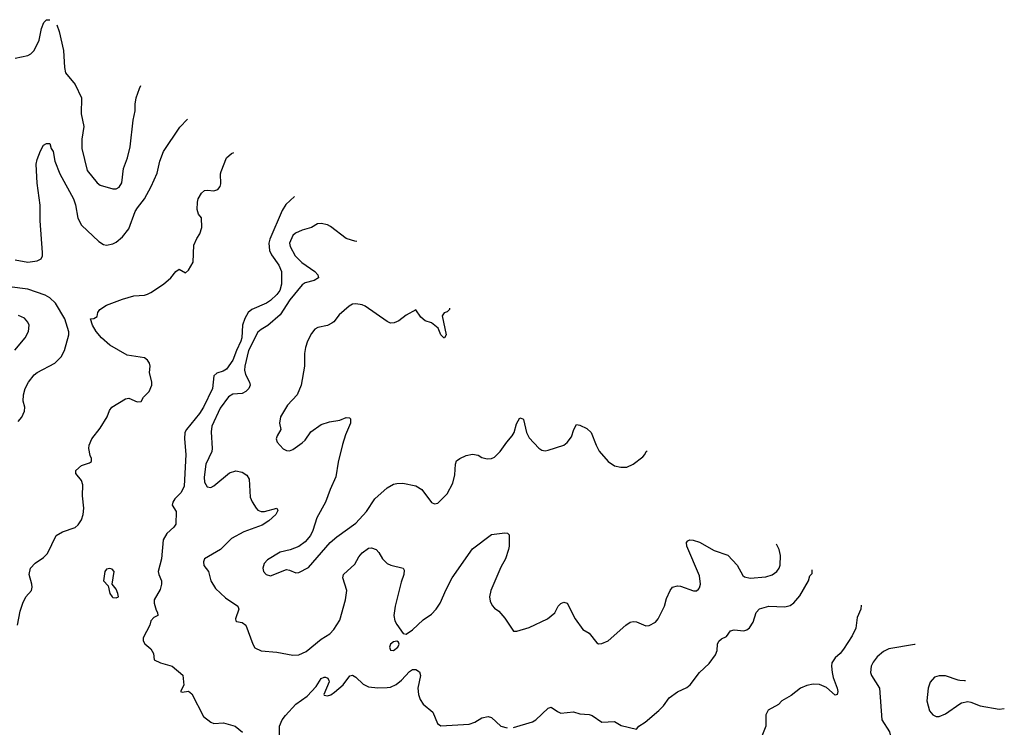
# Model space of a CAD drawing. Header units: inches. Extents: x 1771504 to 1971212, y 471788 to 643615.
# Tile 579 of 587: x 1924039 to 1930282, y 575443 to 579926. Entities that reach past the tile are written whole.
import ezdxf

# ---------------------------------------------------------------- set-up
doc = ezdxf.new("R2010")
doc.units = ezdxf.units.IN
doc.header["$MEASUREMENT"] = 0
doc.layers.add('B9527', color=7, linetype='Continuous')
doc.layers.add('B9537', color=7, linetype='Continuous')

msp = doc.modelspace()

# ---------------------------------------------------------------- linework, layer by layer
at = {"layer": 'B9527', "color": 5}
for points, elevation in [([(1924010, 579682.3), (1924090, 579698.5), (1924110, 579708.9), (1924130, 579730.4), (1924163.3, 579796.7), (1924178.2, 579870), (1924191, 579909), (1924210, 579926), (1924229.3, 579925.5)], 360), ([(1924274.4, 579893), (1924290.3, 579850.3), (1924317, 579730), (1924322.6, 579622.6), (1924330.4, 579590.3), (1924390, 579515.5), (1924430.3, 579430), (1924428, 579330), (1924446.3, 579250), (1924432.4, 579170), (1924432.6, 579110), (1924467.6, 578970), (1924530, 578893.4), (1924550, 578876.9), (1924630, 578853.7), (1924650, 578854.9), (1924670, 578865.5), (1924686.7, 578893.3), (1924697.8, 578982.2), (1924723, 579050), (1924740.1, 579119.9), (1924759.3, 579290), (1924771.9, 579348.1), (1924772, 579390), (1924778.4, 579430), (1924798, 579490), (1924806.7, 579509.1)], 360), ([(1924010, 578403.9), (1924090, 578389.4), (1924150, 578397.6), (1924175.4, 578410), (1924182.8, 578430), (1924183.4, 578450), (1924169, 578651), (1924169.1, 578750), (1924149.9, 578889.9), (1924143.9, 579010), (1924150, 579040.7), (1924170, 579096), (1924190, 579131.3), (1924210, 579141), (1924230, 579141), (1924238.7, 579110), (1924250.2, 579090), (1924262.4, 579030), (1924292.7, 578950), (1924380.7, 578790), (1924393.1, 578753.1), (1924407.8, 578667.8), (1924430, 578623.8), (1924540.8, 578520.8), (1924570, 578502.6), (1924590, 578498.3), (1924630, 578506), (1924650, 578515.5), (1924690, 578549.2), (1924730, 578600.2), (1924771.5, 578710), (1924785.6, 578734.4), (1924830.6, 578790), (1924872.8, 578870), (1924910, 578953), (1924928.2, 579030), (1924949.9, 579090.1), (1925054.6, 579245.4), (1925102.9, 579295.5)], 340), ([(1924025, 576090), (1924041.3, 576178.7), (1924059.6, 576230), (1924078.9, 576270), (1924113.2, 576310), (1924117.3, 576330), (1924114.9, 576350), (1924099.8, 576410), (1924108.2, 576450), (1924137.5, 576482.5), (1924190, 576519.1), (1924215.9, 576544.1), (1924270, 576657.3), (1924310, 576680.5), (1924390, 576708.2), (1924410, 576725.5), (1924430, 576758), (1924440.7, 576790), (1924445.3, 576830), (1924437.7, 576910), (1924439.1, 576979.1), (1924430, 577006.6), (1924396, 577050), (1924394, 577070), (1924430, 577101), (1924482, 577118), (1924494, 577126), (1924493.6, 577146.4), (1924484.8, 577164.8), (1924478.4, 577210), (1924479.5, 577230), (1924497, 577270), (1924550, 577337.3), (1924592.7, 577410), (1924609.2, 577450), (1924624, 577470), (1924710, 577522.8), (1924730, 577527.3), (1924784.1, 577504.1), (1924810, 577506.9), (1924824.9, 577535.1), (1924860.4, 577570), (1924876.5, 577610), (1924876.8, 577630), (1924863.1, 577690), (1924867, 577730), (1924863.1, 577750), (1924850, 577768.4), (1924830, 577784.4), (1924721.3, 577801.3), (1924610, 577863.5), (1924558, 577910), (1924523.9, 577950), (1924500.7, 577990), (1924488.4, 578031.6), (1924510, 578032), (1924530, 578044.7), (1924535.3, 578070), (1924548, 578090), (1924590, 578117.3), (1924690, 578155.5), (1924763, 578177), (1924830, 578181.5), (1924850, 578187.6), (1924870, 578196.5), (1924949.8, 578250.2), (1924997, 578290), (1925030, 578331.3), (1925050, 578344.7), (1925090, 578322.8), (1925110, 578339.1), (1925139.2, 578390), (1925143.1, 578496.9), (1925161.3, 578538.7), (1925181, 578570), (1925193.1, 578610), (1925191.5, 578670), (1925173.6, 578693.6), (1925163.6, 578723.6), (1925165.6, 578770), (1925171.5, 578790), (1925192.5, 578827.5), (1925210, 578843), (1925230, 578846.7), (1925270, 578841.5), (1925295.4, 578850), (1925310, 578868.5), (1925313.9, 578886.1), (1925312.4, 578950), (1925315.8, 578964.2), (1925349.6, 579050), (1925381.6, 579078.4), (1925395.8, 579084.4)], 320), ([(1925780.7, 578806.8), (1925725.9, 578754.1), (1925702.5, 578717.5), (1925624.1, 578535.9), (1925619.4, 578510), (1925623.6, 578463.6), (1925636, 578436), (1925683.2, 578370), (1925698.6, 578330), (1925699, 578250), (1925688.4, 578210), (1925670, 578185.5), (1925630, 578147.2), (1925603.9, 578130), (1925511.2, 578090), (1925487.8, 578070), (1925467.3, 578032.7), (1925452.8, 577990), (1925447.4, 577910), (1925442, 577890), (1925413, 577830), (1925390, 577767.7), (1925350, 577710.8), (1925330, 577698), (1925290, 577686.8), (1925270.2, 577670), (1925261.8, 577590), (1925205.1, 577470), (1925179.2, 577430), (1925096.6, 577330), (1925086.6, 577310), (1925083, 577270), (1925093.4, 577170), (1925081, 576970), (1925062.2, 576930), (1925023.6, 576890), (1925010.3, 576870), (1925005.7, 576850), (1925030.1, 576810.1), (1925030, 576729.6), (1925016, 576710), (1924971.5, 576670), (1924949.1, 576630), (1924937.6, 576510), (1924917.3, 576430), (1924920.7, 576410), (1924939.1, 576370), (1924939.1, 576350), (1924930, 576315.3), (1924892, 576250), (1924892, 576230), (1924903.6, 576183.6), (1924912, 576170), (1924914, 576150), (1924890, 576138), (1924870, 576118), (1924864.7, 576090), (1924821.6, 576010), (1924821.6, 575990), (1924831.8, 575971.8), (1924870, 575938.8), (1924887.3, 575910), (1924891, 575870), (1924931.8, 575851.8), (1925006.8, 575830), (1925072.8, 575772.8), (1925080.5, 575710), (1925058, 575670), (1925070, 575666), (1925110, 575670.6), (1925130, 575654), (1925204.9, 575510), (1925250, 575475.5), (1925270, 575466.7), (1925331.3, 575471.3), (1925406, 575450), (1925451.8, 575411.8)], 320), ([(1926173.8, 578523.3), (1926170, 578521.2), (1926110, 578540.5), (1926010, 578615.4), (1925990, 578626), (1925950, 578635.1), (1925927.3, 578632.7), (1925890, 578609.4), (1925830, 578591.5), (1925787.4, 578572.6), (1925770, 578558.4), (1925750.3, 578510), (1925754, 578490), (1925786.2, 578430), (1925827.9, 578387.9), (1925910.3, 578330), (1925928.8, 578310), (1925933, 578290), (1925905.8, 578274.2), (1925850, 578257.7), (1925830, 578246), (1925752.7, 578150), (1925690, 578055.8), (1925612.6, 577987.4), (1925570, 577962.8), (1925550, 577945.3), (1925490, 577829.7), (1925467.5, 577730), (1925465.4, 577705.4), (1925470, 577677.3), (1925497.1, 577630), (1925499.5, 577610), (1925491.7, 577590), (1925473.1, 577570), (1925450, 577557.4), (1925390, 577552.7), (1925362.7, 577537.3), (1925310, 577464.7), (1925257.5, 577350), (1925254.1, 577314.1), (1925260.2, 577210), (1925256.9, 577190), (1925220.2, 577110), (1925208.3, 577028.3), (1925210, 576996), (1925227.1, 576967.1), (1925250, 576962.3), (1925270, 576973.1), (1925370, 577054.6), (1925410, 577066.7), (1925450, 577059.3), (1925479.4, 577039.4), (1925494.3, 577014.3), (1925501.2, 576901.2), (1925512.1, 576872), (1925538.4, 576830), (1925550, 576818.4), (1925570.3, 576810.3), (1925591, 576809), (1925670, 576830.3), (1925676.4, 576816.4), (1925662.4, 576790), (1925618.4, 576750), (1925576.1, 576723.9), (1925459.3, 576680.7), (1925382, 576638), (1925313, 576570), (1925210.6, 576510), (1925203.8, 576490), (1925207.6, 576467.6), (1925235.3, 576430), (1925251.2, 576371.2), (1925281.6, 576321.6), (1925343.2, 576263.2), (1925423, 576210), (1925428.7, 576190), (1925407.2, 576130), (1925410, 576118), (1925412.7, 576112.7), (1925450, 576106.3), (1925473.7, 576090), (1925516.5, 575970), (1925530, 575946.4), (1925570, 575927), (1925670, 575919), (1925770, 575899.1), (1925810, 575901.8), (1925856.2, 575923.8), (1925950, 576001.1), (1926005.2, 576034.8), (1926030, 576062), (1926070, 576121.3), (1926105.8, 576250), (1926113, 576310), (1926087, 576390), (1926091.2, 576410), (1926164.8, 576475.2), (1926190, 576522.4), (1926210, 576547), (1926250, 576576.5), (1926270, 576580.4), (1926298.8, 576570), (1926317.3, 576550), (1926338.8, 576510), (1926370, 576480.7), (1926392, 576470), (1926470, 576450.8), (1926477.1, 576437.1), (1926475.3, 576410), (1926458.5, 576361.5), (1926418.8, 576210), (1926411, 576150), (1926417.2, 576117.2), (1926430, 576094), (1926470, 576036), (1926490, 576033.4), (1926530, 576060.3), (1926596.6, 576123.4), (1926650, 576160.2), (1926680.4, 576190), (1926705.8, 576230), (1926743.4, 576316.6), (1926781.8, 576390), (1926910, 576574), (1927030, 576664), (1927115.3, 576675.3), (1927131.6, 576671.6), (1927142, 576662), (1927142.3, 576590), (1927138, 576570), (1927120.2, 576510), (1927090, 576456.2), (1927026, 576310), (1927018, 576270), (1927022.5, 576242.5), (1927035.1, 576215.1), (1927050, 576197.3), (1927077.6, 576177.6), (1927114.2, 576134.2), (1927170, 576051.3), (1927191, 576051), (1927270, 576074.9), (1927386.6, 576130), (1927431.3, 576168.7), (1927453.2, 576210), (1927470, 576226.8), (1927490, 576234.8), (1927510.7, 576230), (1927560.3, 576130), (1927610, 576062.8), (1927650, 576038.8), (1927698.5, 575978.5), (1927710, 575970.8), (1927730, 575974), (1927769.4, 575990.6), (1927882.9, 576090), (1927910, 576108.2), (1927930, 576113), (1927950, 576110.5), (1928010, 576086.4), (1928030, 576088.4), (1928070.8, 576109.2), (1928087.8, 576130), (1928127.6, 576210), (1928140.9, 576259.1), (1928163.6, 576310), (1928178, 576330), (1928210, 576338.9), (1928230, 576336), (1928312, 576308), (1928330, 576307.7), (1928342.9, 576317.1), (1928350, 576326), (1928355.4, 576350), (1928350, 576401.2), (1928269.5, 576590.5), (1928267.3, 576612.7), (1928276, 576624), (1928288, 576630), (1928310, 576628), (1928350, 576614.9), (1928442.9, 576562.9), (1928530, 576532.6), (1928588.8, 576470), (1928625.1, 576405.1), (1928635.5, 576395.5), (1928670, 576388), (1928770, 576396.5), (1928810, 576408.9), (1928838.9, 576430), (1928854, 576450), (1928860.4, 576470), (1928864, 576530), (1928855.6, 576570), (1928837.7, 576602.3)], 340), ([(1924030, 577380.7), (1924052.8, 577407.2), (1924070, 577444.7), (1924071.1, 577470), (1924061.1, 577510), (1924062.2, 577550), (1924072.9, 577590), (1924094.4, 577630), (1924130, 577675), (1924150, 577690.2), (1924261.1, 577750), (1924301, 577790), (1924322.7, 577830), (1924350.7, 577929.3), (1924350.8, 577949.2), (1924325.3, 578030), (1924265.8, 578130), (1924230, 578164.6), (1924200.3, 578180.3), (1924090, 578218), (1923973.4, 578233.4)], 340), ([(1926763.6, 578097.9), (1926764, 578090), (1926750, 578076), (1926730, 578069), (1926717.3, 578050), (1926742.8, 577930), (1926732, 577910), (1926728.7, 577910), (1926710, 577928.7), (1926691.6, 577971.6), (1926650, 578006), (1926610, 578018), (1926582, 578042), (1926550, 578088), (1926490, 578054), (1926442.2, 578017.8), (1926414.2, 578005.8), (1926390, 578004.2), (1926370, 578013.5), (1926230, 578110.9), (1926210, 578119.8), (1926170, 578126), (1926150, 578123.1), (1926128.5, 578111.5), (1926064.4, 578055.6), (1926030, 578011.5), (1926017.6, 578002.4), (1925990, 577988.5), (1925930, 577976.3), (1925910, 577964.2), (1925890, 577937), (1925864.6, 577890), (1925850.3, 577850), (1925844.9, 577810), (1925844.9, 577730), (1925823.7, 577610), (1925798.7, 577550), (1925736.5, 577483.5), (1925693.4, 577410), (1925686.8, 577370), (1925694.8, 577330), (1925670.7, 577289.3), (1925666, 577270), (1925671, 577250), (1925710, 577206), (1925730, 577196), (1925750, 577194.8), (1925770, 577202.8), (1925830, 577244.9), (1925850, 577262), (1925885.9, 577314.1), (1925950, 577360.4), (1926002.5, 577377.5), (1926070, 577388.4), (1926110, 577405.5), (1926130, 577402.8), (1926136.1, 577396.1), (1926137.6, 577370), (1926105.4, 577294.6), (1926085.9, 577234.1), (1926058.2, 577121.8), (1926043.9, 577030), (1926007.1, 576950), (1925978.9, 576870), (1925922.3, 576770), (1925898.7, 576690), (1925882, 576658), (1925850, 576618.4), (1925810, 576587.3), (1925754, 576566), (1925690, 576551.6), (1925610, 576502.7), (1925590, 576481.2), (1925581.6, 576450), (1925584, 576430), (1925601, 576410), (1925630, 576403.1), (1925730, 576442), (1925750, 576438.8), (1925790, 576421), (1925810, 576422.8), (1925870, 576454.8), (1926006.7, 576613.3), (1926050, 576650.3), (1926170, 576734.9), (1926237.6, 576810), (1926290.8, 576890), (1926370, 576959.7), (1926410, 576982), (1926430, 576988.1), (1926469.1, 576989.1), (1926551.9, 576971.9), (1926588.2, 576948.2), (1926650, 576866), (1926670, 576858.8), (1926690, 576862.8), (1926750, 576922.8), (1926784.5, 576990), (1926797.7, 577042.3), (1926801.6, 577110), (1926809.7, 577130.3), (1926830, 577146), (1926870, 577164.9), (1926910, 577173), (1926946.2, 577166.2), (1926970, 577153), (1927003.7, 577143.7), (1927030, 577146.4), (1927050, 577154.9), (1927085.1, 577190), (1927127, 577250), (1927162.4, 577290), (1927174.7, 577310), (1927190, 577364.7), (1927210, 577402.8), (1927230, 577398), (1927232.7, 577392.7), (1927253, 577310), (1927270, 577276), (1927330, 577210.8), (1927350, 577198.8), (1927370, 577194.8), (1927390, 577198.8), (1927490, 577231), (1927510, 577246.8), (1927538, 577282), (1927552, 577330), (1927570, 577361), (1927590, 577357.3), (1927635.1, 577335.1), (1927662, 577310), (1927693.4, 577230), (1927712.8, 577192.8), (1927770, 577126.8), (1927810, 577098.8), (1927850, 577090.8), (1927889.3, 577090.7), (1927930, 577110.8), (1927990, 577156.3), (1928003.7, 577170), (1928012.3, 577190), (1928016.7, 577194.3)], 360), ([(1924007.2, 577832.8), (1924072.7, 577910), (1924095.1, 577950), (1924098.4, 577990), (1924089.6, 578010), (1924070, 578034), (1924031.1, 578051.1)], 360), ([(1927170, 575441.2), (1927290, 575477), (1927312, 575490), (1927390, 575562.8), (1927410, 575570.8), (1927450, 575542), (1927470, 575533), (1927550, 575539.5), (1927590, 575528.8), (1927650, 575524.6), (1927670, 575516.5), (1927730, 575475.3), (1927810, 575479.1), (1927853.3, 575453.3), (1927950, 575431), (1927965.2, 575450), (1928005.3, 575474.7), (1928091.8, 575548.2), (1928121.2, 575578.8), (1928158, 575630), (1928210, 575666.7), (1928270, 575694.4), (1928290, 575712.4), (1928350, 575790.5), (1928410, 575847.3), (1928450, 575901), (1928462, 575930), (1928464.5, 575970), (1928472.1, 575987.9), (1928490, 576002.8), (1928521.2, 576018.8), (1928547, 576053), (1928570, 576060.5), (1928630, 576053.6), (1928650, 576059.7), (1928667.5, 576072.5), (1928690.5, 576109.5), (1928709.4, 576170.6), (1928730, 576192.3), (1928789.1, 576210.9), (1928890, 576206.4), (1928925.5, 576214.5), (1928948.2, 576231.8), (1928985, 576275), (1929041.2, 576370), (1929050, 576402), (1929063.1, 576416.9), (1929063.2, 576439.7)], 320), ([(1929374.4, 576215.3), (1929372.4, 576190), (1929350, 576138), (1929340.4, 576070), (1929317.8, 576022.3), (1929263.4, 575936.6), (1929242, 575910), (1929210, 575882), (1929188.8, 575850), (1929186, 575830), (1929190.3, 575790), (1929197.5, 575757.5), (1929223, 575690), (1929226.8, 575670), (1929222, 575650), (1929210, 575646), (1929154.3, 575694.3), (1929110, 575714), (1929070, 575716.2), (1929030, 575706.3), (1928990, 575689.7), (1928930, 575643.5), (1928872.4, 575610), (1928850, 575587.8), (1928784.6, 575550), (1928770, 575522), (1928769.4, 575450), (1928735.4, 575364.6)], 320), ([(1929717.3, 575968), (1929713.1, 575966.9), (1929550, 575938.7), (1929516.7, 575923.3), (1929476.5, 575890), (1929450, 575856.2), (1929438, 575830), (1929434, 575790), (1929439.5, 575770), (1929490.3, 575690), (1929506.7, 575490), (1929554.1, 575414.1), (1929570, 575346.8), (1929590.3, 575290), (1929610, 575267.4), (1929639.1, 575250), (1929810, 575205.5), (1929850, 575202.7), (1929950.5, 575230.5), (1929970, 575233.4), (1929978, 575230), (1929990, 575218), (1930000, 575197)], 340), ([(1925687.3, 575392.7), (1925685.6, 575450), (1925704.2, 575490), (1925723.8, 575516.2), (1925790, 575588), (1925860.9, 575639.1), (1925918.6, 575701.4), (1925950, 575752.6), (1925970, 575760.9), (1925979.1, 575759.1), (1925993, 575753), (1925999.6, 575739.6), (1926002, 575730), (1925967.6, 575650), (1925970, 575645.5), (1925990, 575641.1), (1926011.7, 575648.3), (1926035.9, 575664.1), (1926090, 575710.8), (1926131.8, 575768.2), (1926150, 575772.7), (1926170, 575760.3), (1926215.9, 575715.9), (1926250, 575699.1), (1926310, 575692.6), (1926370, 575694), (1926390, 575697.4), (1926425.6, 575714.4), (1926459.1, 575740.9), (1926510, 575796.5), (1926530, 575809.3), (1926550, 575809.4), (1926573.2, 575793.2), (1926580.8, 575770), (1926562.7, 575690), (1926566.8, 575650), (1926577.9, 575617.9), (1926598.2, 575590), (1926657.9, 575537.9), (1926687.5, 575467.5), (1926710, 575452.7), (1926890, 575462.6), (1926924.9, 575475.1), (1926970, 575501.7), (1927010, 575511.6), (1927030, 575505.3), (1927090.6, 575450), (1927130, 575438.2)], 320), ([(1930000, 575739.5), (1929990, 575740.5), (1929910, 575769.6), (1929870, 575769.6), (1929839.9, 575760.1), (1929811.8, 575728.2), (1929798.7, 575690), (1929792, 575610), (1929807.8, 575547.7), (1929830, 575520.5), (1929850, 575510.5), (1929870, 575510.4), (1929910, 575528.2), (1930000, 575591)], 360)]:
    msp.add_lwpolyline(points, dxfattribs=dict(at, elevation=elevation))
for points, elevation in [([(1924610, 576449.6), (1924590, 576444.2), (1924578.9, 576430), (1924571.3, 576371.3), (1924599.6, 576339.6), (1924611.3, 576290), (1924624.7, 576270), (1924630, 576264.7), (1924650, 576262), (1924666, 576270), (1924662, 576290), (1924650, 576318), (1924626, 576350), (1924637, 576430), (1924625.1, 576445.1)], 320), ([(1926430, 575989.2), (1926410, 575984.5), (1926390, 575968.7), (1926384.9, 575950), (1926390, 575931.3), (1926410, 575928.4), (1926436.2, 575950), (1926446, 575970), (1926441.2, 575981.2)], 340)]:
    msp.add_lwpolyline(points, close=True, dxfattribs=dict(at, elevation=elevation))
at = {"layer": 'B9537', "color": 5, "elevation": 360}
for points in [[(1930036.5, 575737.8), (1930030, 575736.2), (1930000, 575739.5)], [(1930000, 575591), (1930010, 575598), (1930050, 575605.5), (1930070, 575602), (1930130, 575578), (1930250, 575558.4), (1930282.3, 575560.6)]]:
    msp.add_lwpolyline(points, dxfattribs=at)

doc.saveas('drawing.dxf')
